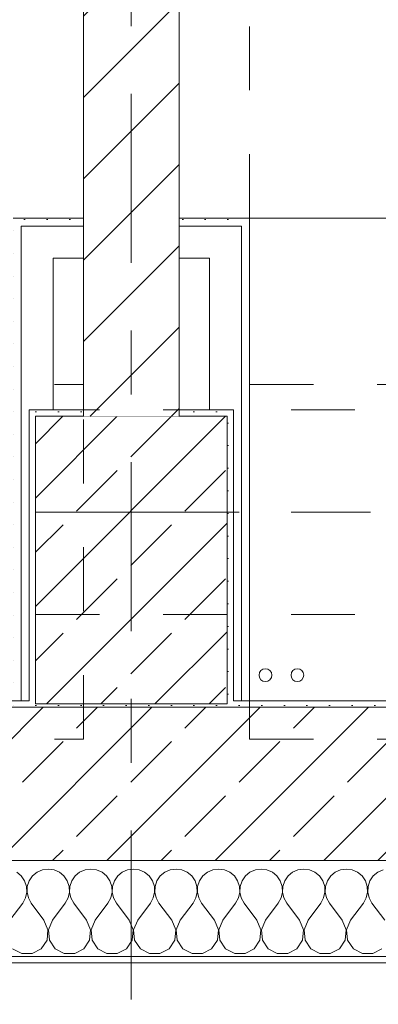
# Model space of a CAD drawing. Header units: metres. Extents: x -3.6 to 90.7, y -11.1 to 18.
# Tile 334 of 656: x 36.355 to 36.917, y -0.22 to 1.321. Entities that reach past the tile are written whole.
import ezdxf

# ---------------------------------------------------------------- set-up
doc = ezdxf.new("R2010")
doc.units = ezdxf.units.M
doc.header["$MEASUREMENT"] = 0
for name, pattern in [('Achse', [0.2, 0.1, -0.05, 0, -0.05]), ('Strichlinie doppelt', [0.546806, 0.264583, -0.105833, 0.070556, -0.105833]), ('Untersicht', [0.1, 0.075, -0.025]), ('Wipeout_Contour', [1, 0, -1])]:
    doc.linetypes.add(name, pattern=pattern)
for name, color, linetype in [('152 - Bemaßung_ Beschriftung.Ausbau', 7, 'Continuous'), ('451 - Universal.Achsen Raster', 7, 'Continuous'), ('603 - Struktur.Bodenplatte_ Decke Roh', 7, 'Continuous'), ('604 - Struktur.Wand Aussen', 7, 'Continuous'), ('605 - Struktur.Wand Innen', 7, 'Continuous'), ('607 - Struktur.Stütze', 7, 'Continuous'), ('608 - Struktur.Träger', 7, 'Continuous'), ('650 - Abdeckung.Fußboden Aufbau', 7, 'Continuous'), ('653 - Abdeckung.TB Verkofferung', 7, 'Continuous'), ('701 - Einrichtung.Möbel', 7, 'Continuous'), ('801 - HKLSE.Heizung_ Klima_ Lüftung', 7, 'Continuous'), ('Neubau_606 - Struktur.Wand Innen Ausbau', 7, 'Continuous'), ('Neubau_653 - Abdeckung.TB Verkofferung', 7, 'Continuous')]:
    doc.layers.add(name, color=color, linetype=linetype)
doc.styles.add('ERSTELLTER_STIL_2', font='txt')
doc.dimstyles.new('ERSTELLTER_STIL__1', dxfattribs={"dimtxt": 0.1, "dimasz": 0.0532, "dimexe": 0.18, "dimexo": 0.0625, "dimgap": 0, "dimtad": 1, "dimzin": 0, "dimdsep": 46, "dimtxsty": 'ERSTELLTER_STIL_2', "dimblk": 'ARROWHEAD_2', "dimblk1": 'ARROWHEAD_2', "dimblk2": 'ARROWHEAD_2', "dimcen": 0.09, "dimse1": 1, "dimse2": 1, "dimclrd": 7, "dimclre": 7, "dimclrt": 7, "dimazin": 0, "dimtfac": 1, "dimtdec": 4, "dimtmove": 0, "dimatfit": 3, "dimfxl": 1, "dimtolj": 1, "dimtzin": 0, "dimarcsym": 0})
doc.dimstyles.new('ERSTELLTER_STIL__2', dxfattribs={"dimtxt": 0.1, "dimasz": 0.0532, "dimexe": 0.18, "dimexo": 0.0625, "dimgap": 0, "dimtad": 1, "dimzin": 0, "dimdsep": 46, "dimtxsty": 'ERSTELLTER_STIL_2', "dimblk": 'ARROWHEAD_2', "dimblk1": 'ARROWHEAD_2', "dimblk2": 'ARROWHEAD_2', "dimcen": 0.09, "dimse1": 1, "dimse2": 1, "dimclrd": 7, "dimclre": 7, "dimclrt": 7, "dimazin": 0, "dimtfac": 1, "dimtdec": 4, "dimtmove": 2, "dimatfit": 3, "dimfxl": 1, "dimtolj": 1, "dimtzin": 0, "dimarcsym": 0})
doc.dimstyles.new('ERSTELLTER_STIL__3', dxfattribs={"dimtxt": 0.1, "dimasz": 0.0532, "dimexe": 0.18, "dimexo": 0.0625, "dimgap": 0, "dimtad": 1, "dimtih": 1, "dimtoh": 1, "dimzin": 0, "dimdsep": 46, "dimtxsty": 'ERSTELLTER_STIL_2', "dimblk": 'ARROWHEAD_2', "dimblk1": 'ARROWHEAD_2', "dimblk2": 'ARROWHEAD_2', "dimcen": 0.09, "dimse1": 1, "dimse2": 1, "dimclrd": 7, "dimclre": 7, "dimclrt": 7, "dimazin": 0, "dimtfac": 1, "dimtdec": 4, "dimtmove": 0, "dimatfit": 3, "dimfxl": 1, "dimtolj": 1, "dimtzin": 0, "dimarcsym": 0})
pattern_1 = [(45, (0, 0), (-0.0848528, 0.0848528), []), (45, (-0.04243, 0.04243), (-0.0848528, 0.0848528), [0.09, -0.03])]
pattern_2 = [(45, (0, 0), (-0.01767767, 0.01767767), [0, -0.025])]

# ---------------------------------------------------------------- blocks, each defined once
blk = doc.blocks.new('*X82')
at = {"layer": '604 - Struktur.Wand Aussen', "color": 7, "linetype": 'Continuous', "lineweight": 5}
for p, q in [((36.3579, -0.0192), (36.3509, -0.0133)), ((36.3825, -0.0133), (36.3754, -0.0192)), ((36.3909, -0.0096), (36.3825, -0.0133)), ((36.4, -0.0083), (36.3909, -0.0096)), ((36.4091, -0.0096), (36.4, -0.0083)), ((36.4175, -0.0133), (36.4091, -0.0096)), ((36.4246, -0.0192), (36.4175, -0.0133)), ((36.4491, -0.0133), (36.4421, -0.0192)), ((36.4576, -0.0096), (36.4491, -0.0133)), ((36.4667, -0.0083), (36.4576, -0.0096)), ((36.4758, -0.0096), (36.4667, -0.0083)), ((36.4842, -0.0133), (36.4758, -0.0096)), ((36.4913, -0.0192), (36.4842, -0.0133)), ((36.5158, -0.0133), (36.5087, -0.0192)), ((36.5242, -0.0096), (36.5158, -0.0133)), ((36.5333, -0.0083), (36.5242, -0.0096)), ((36.5424, -0.0096), (36.5333, -0.0083)), ((36.5509, -0.0133), (36.5424, -0.0096)), ((36.5579, -0.0192), (36.5509, -0.0133)), ((36.5825, -0.0133), (36.5754, -0.0192)), ((36.5909, -0.0096), (36.5825, -0.0133)), ((36.6, -0.0083), (36.5909, -0.0096)), ((36.6091, -0.0096), (36.6, -0.0083)), ((36.6175, -0.0133), (36.6091, -0.0096)), ((36.6246, -0.0192), (36.6175, -0.0133)), ((36.6491, -0.0133), (36.6421, -0.0192)), ((36.6576, -0.0096), (36.6491, -0.0133)), ((36.6667, -0.0083), (36.6576, -0.0096)), ((36.6758, -0.0096), (36.6667, -0.0083)), ((36.6842, -0.0133), (36.6758, -0.0096)), ((36.6913, -0.0192), (36.6842, -0.0133)), ((36.7158, -0.0133), (36.7087, -0.0192)), ((36.7242, -0.0096), (36.7158, -0.0133)), ((36.7333, -0.0083), (36.7242, -0.0096)), ((36.7424, -0.0096), (36.7333, -0.0083)), ((36.7509, -0.0133), (36.7424, -0.0096)), ((36.7579, -0.0192), (36.7509, -0.0133)), ((36.7825, -0.0133), (36.7754, -0.0192)), ((36.7909, -0.0096), (36.7825, -0.0133)), ((36.8, -0.0083), (36.7909, -0.0096)), ((36.8091, -0.0096), (36.8, -0.0083)), ((36.8175, -0.0133), (36.8091, -0.0096)), ((36.8246, -0.0192), (36.8175, -0.0133)), ((36.8491, -0.0133), (36.8421, -0.0192)), ((36.8576, -0.0096), (36.8491, -0.0133)), ((36.8667, -0.0083), (36.8576, -0.0096)), ((36.8758, -0.0096), (36.8667, -0.0083)), ((36.8842, -0.0133), (36.8758, -0.0096)), ((36.8913, -0.0192), (36.8842, -0.0133)), ((36.9158, -0.0133), (36.9087, -0.0192)), ((36.9242, -0.0096), (36.9158, -0.0133)), ((36.3631, -0.0268), (36.3579, -0.0192)), ((36.3661, -0.0355), (36.3631, -0.0268)), ((36.3702, -0.0268), (36.3672, -0.0355)), ((36.3754, -0.0192), (36.3702, -0.0268)), ((36.4298, -0.0268), (36.4246, -0.0192)), ((36.4328, -0.0355), (36.4298, -0.0268)), ((36.4369, -0.0268), (36.4339, -0.0355)), ((36.4421, -0.0192), (36.4369, -0.0268)), ((36.4965, -0.0268), (36.4913, -0.0192)), ((36.4994, -0.0355), (36.4965, -0.0268)), ((36.5035, -0.0268), (36.5006, -0.0355)), ((36.5087, -0.0192), (36.5035, -0.0268)), ((36.5631, -0.0268), (36.5579, -0.0192)), ((36.5661, -0.0355), (36.5631, -0.0268)), ((36.5702, -0.0268), (36.5672, -0.0355)), ((36.5754, -0.0192), (36.5702, -0.0268)), ((36.6298, -0.0268), (36.6246, -0.0192)), ((36.6328, -0.0355), (36.6298, -0.0268)), ((36.6369, -0.0268), (36.6339, -0.0355)), ((36.6421, -0.0192), (36.6369, -0.0268)), ((36.6965, -0.0268), (36.6913, -0.0192)), ((36.6994, -0.0355), (36.6965, -0.0268)), ((36.7035, -0.0268), (36.7006, -0.0355)), ((36.7087, -0.0192), (36.7035, -0.0268)), ((36.7631, -0.0268), (36.7579, -0.0192)), ((36.7661, -0.0355), (36.7631, -0.0268)), ((36.7702, -0.0268), (36.7672, -0.0355)), ((36.7754, -0.0192), (36.7702, -0.0268)), ((36.8298, -0.0268), (36.8246, -0.0192)), ((36.8328, -0.0355), (36.8298, -0.0268)), ((36.8369, -0.0268), (36.8339, -0.0355)), ((36.8421, -0.0192), (36.8369, -0.0268)), ((36.8965, -0.0268), (36.8913, -0.0192)), ((36.8994, -0.0355), (36.8965, -0.0268)), ((36.9035, -0.0268), (36.9006, -0.0355)), ((36.9087, -0.0192), (36.9035, -0.0268)), ((36.3645, -0.0536), (36.3665, -0.0447)), ((36.3665, -0.0447), (36.3661, -0.0355)), ((36.3672, -0.0355), (36.3668, -0.0447)), ((36.3668, -0.0447), (36.3689, -0.0536)), ((36.4311, -0.0536), (36.4332, -0.0447)), ((36.4332, -0.0447), (36.4328, -0.0355)), ((36.4339, -0.0355), (36.4335, -0.0447)), ((36.4335, -0.0447), (36.4355, -0.0536)), ((36.4978, -0.0536), (36.4999, -0.0447)), ((36.4999, -0.0447), (36.4994, -0.0355)), ((36.5006, -0.0355), (36.5001, -0.0447)), ((36.5001, -0.0447), (36.5022, -0.0536)), ((36.5645, -0.0536), (36.5665, -0.0447)), ((36.5665, -0.0447), (36.5661, -0.0355)), ((36.5672, -0.0355), (36.5668, -0.0447)), ((36.5668, -0.0447), (36.5689, -0.0536)), ((36.6311, -0.0536), (36.6332, -0.0447)), ((36.6332, -0.0447), (36.6328, -0.0355)), ((36.6339, -0.0355), (36.6335, -0.0447)), ((36.6335, -0.0447), (36.6355, -0.0536)), ((36.6978, -0.0536), (36.6999, -0.0447)), ((36.6999, -0.0447), (36.6994, -0.0355)), ((36.7006, -0.0355), (36.7001, -0.0447)), ((36.7001, -0.0447), (36.7022, -0.0536)), ((36.7645, -0.0536), (36.7665, -0.0447)), ((36.7665, -0.0447), (36.7661, -0.0355)), ((36.7672, -0.0355), (36.7668, -0.0447)), ((36.7668, -0.0447), (36.7689, -0.0536)), ((36.8311, -0.0536), (36.8332, -0.0447)), ((36.8332, -0.0447), (36.8328, -0.0355)), ((36.8339, -0.0355), (36.8335, -0.0447)), ((36.8335, -0.0447), (36.8355, -0.0536)), ((36.8978, -0.0536), (36.8999, -0.0447)), ((36.8999, -0.0447), (36.8994, -0.0355)), ((36.9006, -0.0355), (36.9001, -0.0447)), ((36.9001, -0.0447), (36.9022, -0.0536)), ((36.36, -0.0617), (36.3645, -0.0536)), ((36.3689, -0.0536), (36.3733, -0.0617)), ((36.4267, -0.0617), (36.4311, -0.0536)), ((36.4355, -0.0536), (36.44, -0.0617)), ((36.4933, -0.0617), (36.4978, -0.0536)), ((36.5022, -0.0536), (36.5067, -0.0617)), ((36.56, -0.0617), (36.5645, -0.0536)), ((36.5689, -0.0536), (36.5733, -0.0617)), ((36.6267, -0.0617), (36.6311, -0.0536)), ((36.6355, -0.0536), (36.64, -0.0617)), ((36.6933, -0.0617), (36.6978, -0.0536)), ((36.7022, -0.0536), (36.7067, -0.0617)), ((36.76, -0.0617), (36.7645, -0.0536)), ((36.7689, -0.0536), (36.7733, -0.0617)), ((36.8267, -0.0617), (36.8311, -0.0536)), ((36.8355, -0.0536), (36.84, -0.0617)), ((36.8933, -0.0617), (36.8978, -0.0536)), ((36.9022, -0.0536), (36.9067, -0.0617)), ((36.34, -0.0883), (36.36, -0.0617)), ((36.3933, -0.0883), (36.3733, -0.0617)), ((36.4067, -0.0883), (36.4267, -0.0617)), ((36.46, -0.0883), (36.44, -0.0617)), ((36.4733, -0.0883), (36.4933, -0.0617)), ((36.5267, -0.0883), (36.5067, -0.0617)), ((36.54, -0.0883), (36.56, -0.0617)), ((36.5933, -0.0883), (36.5733, -0.0617)), ((36.6067, -0.0883), (36.6267, -0.0617)), ((36.66, -0.0883), (36.64, -0.0617)), ((36.6733, -0.0883), (36.6933, -0.0617)), ((36.7267, -0.0883), (36.7067, -0.0617)), ((36.74, -0.0883), (36.76, -0.0617)), ((36.7933, -0.0883), (36.7733, -0.0617)), ((36.8067, -0.0883), (36.8267, -0.0617)), ((36.86, -0.0883), (36.84, -0.0617)), ((36.8733, -0.0883), (36.8933, -0.0617)), ((36.9267, -0.0883), (36.9067, -0.0617)), ((36.3996, -0.1033), (36.3933, -0.0883)), ((36.4067, -0.0883), (36.4004, -0.1033)), ((36.4663, -0.1033), (36.46, -0.0883)), ((36.4733, -0.0883), (36.467, -0.1033)), ((36.533, -0.1033), (36.5267, -0.0883)), ((36.54, -0.0883), (36.5337, -0.1033)), ((36.5996, -0.1033), (36.5933, -0.0883)), ((36.6067, -0.0883), (36.6004, -0.1033)), ((36.6663, -0.1033), (36.66, -0.0883)), ((36.6733, -0.0883), (36.667, -0.1033)), ((36.733, -0.1033), (36.7267, -0.0883)), ((36.74, -0.0883), (36.7337, -0.1033)), ((36.7996, -0.1033), (36.7933, -0.0883)), ((36.8067, -0.0883), (36.8004, -0.1033)), ((36.8663, -0.1033), (36.86, -0.0883)), ((36.8733, -0.0883), (36.867, -0.1033)), ((36.3981, -0.1195), (36.3996, -0.1033)), ((36.4004, -0.1033), (36.4019, -0.1195)), ((36.4648, -0.1195), (36.4663, -0.1033)), ((36.467, -0.1033), (36.4686, -0.1195)), ((36.5314, -0.1195), (36.533, -0.1033)), ((36.5337, -0.1033), (36.5352, -0.1195)), ((36.5981, -0.1195), (36.5996, -0.1033)), ((36.6004, -0.1033), (36.6019, -0.1195)), ((36.6648, -0.1195), (36.6663, -0.1033)), ((36.667, -0.1033), (36.6686, -0.1195)), ((36.7314, -0.1195), (36.733, -0.1033)), ((36.7337, -0.1033), (36.7352, -0.1195)), ((36.7981, -0.1195), (36.7996, -0.1033)), ((36.8004, -0.1033), (36.8019, -0.1195)), ((36.8648, -0.1195), (36.8663, -0.1033)), ((36.867, -0.1033), (36.8686, -0.1195)), ((36.3891, -0.133), (36.3981, -0.1195)), ((36.4019, -0.1195), (36.4109, -0.133)), ((36.4558, -0.133), (36.4648, -0.1195)), ((36.4686, -0.1195), (36.4776, -0.133)), ((36.5224, -0.133), (36.5314, -0.1195)), ((36.5352, -0.1195), (36.5442, -0.133)), ((36.5891, -0.133), (36.5981, -0.1195)), ((36.6019, -0.1195), (36.6109, -0.133)), ((36.6558, -0.133), (36.6648, -0.1195)), ((36.6686, -0.1195), (36.6776, -0.133)), ((36.7224, -0.133), (36.7314, -0.1195)), ((36.7352, -0.1195), (36.7442, -0.133)), ((36.7891, -0.133), (36.7981, -0.1195)), ((36.8019, -0.1195), (36.8109, -0.133)), ((36.8558, -0.133), (36.8648, -0.1195)), ((36.8686, -0.1195), (36.8776, -0.133)), ((36.3442, -0.133), (36.3585, -0.1407)), ((36.3748, -0.1407), (36.3891, -0.133)), ((36.4109, -0.133), (36.4252, -0.1407)), ((36.4415, -0.1407), (36.4558, -0.133)), ((36.4776, -0.133), (36.4919, -0.1407)), ((36.5081, -0.1407), (36.5224, -0.133)), ((36.5442, -0.133), (36.5585, -0.1407)), ((36.5748, -0.1407), (36.5891, -0.133)), ((36.6109, -0.133), (36.6252, -0.1407)), ((36.6415, -0.1407), (36.6558, -0.133)), ((36.6776, -0.133), (36.6919, -0.1407)), ((36.7081, -0.1407), (36.7224, -0.133)), ((36.7442, -0.133), (36.7585, -0.1407)), ((36.7748, -0.1407), (36.7891, -0.133)), ((36.8109, -0.133), (36.8252, -0.1407)), ((36.8415, -0.1407), (36.8558, -0.133)), ((36.8776, -0.133), (36.8919, -0.1407)), ((36.9081, -0.1407), (36.9224, -0.133)), ((36.3585, -0.1407), (36.3748, -0.1407)), ((36.4252, -0.1407), (36.4415, -0.1407)), ((36.4919, -0.1407), (36.5081, -0.1407)), ((36.5585, -0.1407), (36.5748, -0.1407)), ((36.6252, -0.1407), (36.6415, -0.1407)), ((36.6919, -0.1407), (36.7081, -0.1407)), ((36.7585, -0.1407), (36.7748, -0.1407)), ((36.8252, -0.1407), (36.8415, -0.1407)), ((36.8919, -0.1407), (36.9081, -0.1407))]:
    blk.add_line(p, q, dxfattribs=at)
blk = doc.blocks.new('*D352')
at = {"layer": '152 - Bemaßung_ Beschriftung.Ausbau', "color": 7, "linetype": 'Continuous', "lineweight": 5}
for p, q in [((-1.71, 0.0252), (-1.64, -0.0152)), ((-1.675, -0.145), (-1.675, 0.005)), ((-1.71, -0.1248), (-1.64, -0.1652)), ((-1.6225, -0.145), (-1.7275, -0.145)), ((-1.675, -0.1792), (-1.675, -0.145))]:
    blk.add_line(p, q, dxfattribs=at)
at = {"layer": '152 - Bemaßung_ Beschriftung.Ausbau', "color": 7, "lineweight": 5, "insert": (-1.6866, -0.1459), "char_height": 0.1, "attachment_point": 7, "rotation": 90, "style": 'ERSTELLTER_STIL_2'}
blk.add_mtext('\\A1;{\\pql;\\fArial|b0|i0|c0|p38;15}', dxfattribs=at)
blk = doc.blocks.new('ARROWHEAD_2')
at = {"color": 0, "linetype": 'Continuous', "lineweight": 0}
for p, q in [((-0.378, -0.655), (0.378, 0.655)), ((0, 0), (-1, 0))]:
    blk.add_line(p, q, dxfattribs=at)
blk = doc.blocks.new('*D353')
at = {"layer": '152 - Bemaßung_ Beschriftung.Ausbau', "color": 7, "linetype": 'Continuous', "lineweight": 5}
for p, q in [((-1.71, 0.0252), (-1.64, -0.0152)), ((-1.675, -0.145), (-1.675, 0.005))]:
    blk.add_line(p, q, dxfattribs=at)
blk = doc.blocks.new('*D362')
at = {"layer": '152 - Bemaßung_ Beschriftung.Ausbau', "color": 7, "linetype": 'Continuous', "lineweight": 5}
for p, q in [((-2.21, 0.0252), (-2.14, -0.0152)), ((-2.175, -0.145), (-2.175, 0.005)), ((-2.21, -0.1248), (-2.14, -0.1652)), ((-2.1225, -0.145), (-2.2275, -0.145)), ((-2.175, -0.1792), (-2.175, -0.145))]:
    blk.add_line(p, q, dxfattribs=at)
at = {"layer": '152 - Bemaßung_ Beschriftung.Ausbau', "color": 7, "lineweight": 5, "insert": (-2.1845, -0.1451), "char_height": 0.1, "attachment_point": 7, "rotation": 90, "style": 'ERSTELLTER_STIL_2'}
blk.add_mtext('\\A1;{\\pql;\\fArial|b0|i0|c0|p38;15}', dxfattribs=at)
blk = doc.blocks.new('*D363')
at = {"layer": '152 - Bemaßung_ Beschriftung.Ausbau', "color": 7, "linetype": 'Continuous', "lineweight": 5}
for p, q in [((-2.21, 0.2702), (-2.14, 0.2298)), ((-2.14, 0.2248), (-2.21, 0.2652)), ((-2.1225, 0.245), (-2.2275, 0.245)), ((-2.175, 0.005), (-2.175, 0.245)), ((-2.21, 0.0252), (-2.14, -0.0152)), ((-2.1225, 0.005), (-2.2275, 0.005)), ((-2.175, -0.145), (-2.175, 0.005))]:
    blk.add_line(p, q, dxfattribs=at)
at = {"layer": '152 - Bemaßung_ Beschriftung.Ausbau', "color": 7, "lineweight": 5, "insert": (-2.195, 0.0491), "char_height": 0.1, "attachment_point": 7, "rotation": 90, "style": 'ERSTELLTER_STIL_2'}
blk.add_mtext('\\A1;{\\pql;\\fArial|b0|i0|c0|p38;24}', dxfattribs=at)
blk = doc.blocks.new('*D397')
at = {"layer": '152 - Bemaßung_ Beschriftung.Ausbau', "color": 7, "linetype": 'Continuous', "lineweight": 5}
for p, q in [((35.94, -4.1125), (35.94, -4.0075)), ((37.14, -4.1125), (37.14, -4.0075)), ((35.9602, -4.025), (35.9198, -4.095)), ((37.1602, -4.025), (37.1198, -4.095)), ((35.94, -4.06), (37.14, -4.06))]:
    blk.add_line(p, q, dxfattribs=at)
at = {"layer": '152 - Bemaßung_ Beschriftung.Ausbau', "color": 7, "lineweight": 5, "insert": (36.407, -4.04), "char_height": 0.1, "attachment_point": 7, "style": 'ERSTELLTER_STIL_2'}
blk.add_mtext('\\A1;{\\pql;\\fArial|b0|i0|c0|p38;1,20}', dxfattribs=at)
blk = doc.blocks.new('*D434')
at = {"layer": '152 - Bemaßung_ Beschriftung.Ausbau', "color": 7, "linetype": 'Continuous', "lineweight": 5}
for p, q in [((29.41, -4.6125), (29.41, -4.5075)), ((36.455, -4.6125), (36.455, -4.5075)), ((29.4302, -4.525), (29.3898, -4.595)), ((36.4752, -4.525), (36.4348, -4.595)), ((29.41, -4.56), (36.455, -4.56))]:
    blk.add_line(p, q, dxfattribs=at)
at = {"layer": '152 - Bemaßung_ Beschriftung.Ausbau', "color": 7, "lineweight": 5, "char_height": 0.1, "attachment_point": 7, "style": 'ERSTELLTER_STIL_2'}
for s, insert in [('\\A1;{\\pql;\\fArial|b0|i0|c0|p38;7,04\\fArial|b0|i0|c0|p38;\\A1{\\H.66x;\\S5^  ;}}', (32.6985, -4.5594)), ('\\A1;{\\pql;\\fArial|b0|i0|c0|p38;15}', (36.283, -4.54))]:
    blk.add_mtext(s, dxfattribs=dict(at, insert=insert))
blk = doc.blocks.new('*D435')
at = {"layer": '152 - Bemaßung_ Beschriftung.Ausbau', "color": 7, "linetype": 'Continuous', "lineweight": 5}
for p, q in [((36.455, -4.6125), (36.455, -4.5075)), ((36.605, -4.6125), (36.605, -4.5075)), ((36.4752, -4.525), (36.4348, -4.595)), ((36.6252, -4.525), (36.5848, -4.595)), ((36.455, -4.56), (36.605, -4.56))]:
    blk.add_line(p, q, dxfattribs=at)
blk = doc.blocks.new('*D436')
at = {"layer": '152 - Bemaßung_ Beschriftung.Ausbau', "color": 7, "linetype": 'Continuous', "lineweight": 5}
for p, q in [((36.605, -4.6125), (36.605, -4.5075)), ((40.015, -4.6125), (40.015, -4.5075)), ((36.6252, -4.525), (36.5848, -4.595)), ((40.0352, -4.525), (39.9948, -4.595)), ((36.605, -4.56), (40.015, -4.56))]:
    blk.add_line(p, q, dxfattribs=at)
at = {"layer": '152 - Bemaßung_ Beschriftung.Ausbau', "color": 7, "lineweight": 5, "char_height": 0.1, "attachment_point": 7, "style": 'ERSTELLTER_STIL_2'}
for s, insert in [('\\A1;{\\pql;\\fArial|b0|i0|c0|p38;11\\fArial|b0|i0|c0|p38;\\A1{\\H.66x;\\S5^  ;}}', (39.8029, -4.5411)), ('\\A1;{\\pql;\\fArial|b0|i0|c0|p38;3,41}', (38.081, -4.54))]:
    blk.add_mtext(s, dxfattribs=dict(at, insert=insert))
blk = doc.blocks.new('*D475')
at = {"layer": '152 - Bemaßung_ Beschriftung.Ausbau', "color": 7, "linetype": 'Continuous', "lineweight": 5}
for p, q in [((33.08, -5.1125), (33.08, -5.0075)), ((36.38, -5.1125), (36.38, -5.0075)), ((33.1002, -5.025), (33.0598, -5.095)), ((36.4002, -5.025), (36.3598, -5.095)), ((33.08, -5.06), (36.38, -5.06))]:
    blk.add_line(p, q, dxfattribs=at)
at = {"layer": '152 - Bemaßung_ Beschriftung.Ausbau', "color": 7, "lineweight": 5, "insert": (34.597, -5.04), "char_height": 0.1, "attachment_point": 7, "style": 'ERSTELLTER_STIL_2'}
blk.add_mtext('\\A1;{\\pql;\\fArial|b0|i0|c0|p38;3,30}', dxfattribs=at)
blk = doc.blocks.new('*D476')
at = {"layer": '152 - Bemaßung_ Beschriftung.Ausbau', "color": 7, "linetype": 'Continuous', "lineweight": 5}
for p, q in [((36.38, -5.1125), (36.38, -5.0075)), ((36.68, -5.1125), (36.68, -5.0075)), ((36.4002, -5.025), (36.3598, -5.095)), ((36.7002, -5.025), (36.6598, -5.095)), ((36.38, -5.06), (36.68, -5.06))]:
    blk.add_line(p, q, dxfattribs=at)
at = {"layer": '152 - Bemaßung_ Beschriftung.Ausbau', "color": 7, "lineweight": 5, "insert": (36.4541, -5.04), "char_height": 0.1, "attachment_point": 7, "style": 'ERSTELLTER_STIL_2'}
blk.add_mtext('\\A1;{\\pql;\\fArial|b0|i0|c0|p38;30}', dxfattribs=at)
blk = doc.blocks.new('*D477')
at = {"layer": '152 - Bemaßung_ Beschriftung.Ausbau', "color": 7, "linetype": 'Continuous', "lineweight": 5}
for p, q in [((36.68, -5.1125), (36.68, -5.0075)), ((39.98, -5.1125), (39.98, -5.0075)), ((36.7002, -5.025), (36.6598, -5.095)), ((40.0002, -5.025), (39.9598, -5.095)), ((36.68, -5.06), (39.98, -5.06))]:
    blk.add_line(p, q, dxfattribs=at)
at = {"layer": '152 - Bemaßung_ Beschriftung.Ausbau', "color": 7, "lineweight": 5, "insert": (38.197, -5.04), "char_height": 0.1, "attachment_point": 7, "style": 'ERSTELLTER_STIL_2'}
blk.add_mtext('\\A1;{\\pql;\\fArial|b0|i0|c0|p38;3,30}', dxfattribs=at)
blk = doc.blocks.new('*D494')
at = {"layer": '152 - Bemaßung_ Beschriftung.Ausbau', "color": 7, "linetype": 'Continuous', "lineweight": 5}
for p, q in [((-0.165, -5.6125), (-0.165, -5.5075)), ((62.425, -5.6125), (62.425, -5.5075)), ((-0.1448, -5.525), (-0.1852, -5.595)), ((62.4048, -5.595), (62.4452, -5.525)), ((-0.1992, -5.56), (-0.165, -5.56)), ((-0.165, -5.56), (62.425, -5.56)), ((62.425, -5.56), (62.4593, -5.56))]:
    blk.add_line(p, q, dxfattribs=at)
at = {"layer": '152 - Bemaßung_ Beschriftung.Ausbau', "color": 7, "lineweight": 5, "insert": (30.959, -5.54), "char_height": 0.1, "attachment_point": 7, "style": 'ERSTELLTER_STIL_2'}
blk.add_mtext('\\A1;{\\pql;\\fArial|b0|i0|c0|p38;62,59}', dxfattribs=at)
blk = doc.blocks.new('*D611')
at = {"layer": '152 - Bemaßung_ Beschriftung.Ausbau', "color": 7, "linetype": 'Continuous', "lineweight": 5}
for p, q in [((45.7803, 0.245), (45.7803, 3.72)), ((45.7453, 0.2652), (45.8153, 0.2248)), ((45.8328, 0.245), (45.7278, 0.245)), ((45.7803, 0.005), (45.7803, 0.245)), ((45.7453, 0.0252), (45.8153, -0.0152)), ((45.8328, 0.005), (45.7278, 0.005)), ((45.7803, -0.0292), (45.7803, 0.005))]:
    blk.add_line(p, q, dxfattribs=at)
at = {"color": 254, "linetype": 'Wipeout_Contour', "lineweight": 0, "ltscale": 182.85335}
blk.add_wipeout([(45.7818, 0.0277), (45.7818, 0.2223), (45.6389, 0.2223), (45.6389, 0.0277)], dxfattribs=at).dxf.layer = '152 - Bemaßung_ Beschriftung.Ausbau'
at = {"layer": '152 - Bemaßung_ Beschriftung.Ausbau', "color": 7, "lineweight": 5, "insert": (45.7603, 0.0491), "char_height": 0.1, "attachment_point": 7, "rotation": 90, "style": 'ERSTELLTER_STIL_2'}
blk.add_mtext('\\A1;{\\pql;\\fArial|b0|i0|c0|p38;24}', dxfattribs=at)
blk = doc.blocks.new('*D612')
at = {"layer": '152 - Bemaßung_ Beschriftung.Ausbau', "color": 7, "linetype": 'Continuous', "lineweight": 5}
for p, q in [((45.7453, 3.7402), (45.8153, 3.6998)), ((45.8328, 3.72), (45.7278, 3.72)), ((45.7803, 0.245), (45.7803, 3.72)), ((45.7453, 0.2652), (45.8153, 0.2248))]:
    blk.add_line(p, q, dxfattribs=at)
at = {"layer": '152 - Bemaßung_ Beschriftung.Ausbau', "color": 7, "lineweight": 5, "char_height": 0.1, "attachment_point": 7, "rotation": 90, "style": 'ERSTELLTER_STIL_2'}
for s, insert in [('\\A1;{\\pql;\\fArial|b0|i0|c0|p38;17\\fArial|b0|i0|c0|p38;\\A1{\\H.66x;\\S5^  ;}}', (45.7614, 3.4979)), ('\\A1;{\\pql;\\fArial|b0|i0|c0|p38;3,47\\fArial|b0|i0|c0|p38;\\A1{\\H.66x;\\S5^  ;}}', (45.7797, 1.7235))]:
    blk.add_mtext(s, dxfattribs=dict(at, insert=insert))
blk = doc.blocks.new('*D616')
at = {"layer": '152 - Bemaßung_ Beschriftung.Ausbau', "color": 7, "linetype": 'Continuous', "lineweight": 5}
for p, q in [((44.3062, 0.7302), (44.3762, 0.6898)), ((44.3412, 0.245), (44.3412, 0.71)), ((44.3062, 0.2652), (44.3762, 0.2248)), ((44.3937, 0.245), (44.2887, 0.245)), ((44.3412, 0.2108), (44.3412, 0.245))]:
    blk.add_line(p, q, dxfattribs=at)
at = {"layer": '152 - Bemaßung_ Beschriftung.Ausbau', "color": 7, "lineweight": 5, "char_height": 0.1, "attachment_point": 7, "rotation": 90, "style": 'ERSTELLTER_STIL_2'}
for s, insert in [('\\A1;{\\pql;\\fArial|b0|i0|c0|p38;13}', (44.3212, 0.538)), ('\\A1;{\\pql;\\fArial|b0|i0|c0|p38;46\\fArial|b0|i0|c0|p38;\\A1{\\H.66x;\\S5^  ;}}', (44.3229, 0.0229))]:
    blk.add_mtext(s, dxfattribs=dict(at, insert=insert))

msp = doc.modelspace()

# ---------------------------------------------------------------- hatches: boundary and pattern name
at = {"layer": '604 - Struktur.Wand Aussen', "linetype": 'Continuous', "lineweight": 0, "true_color": 0x000000}
h = msp.add_hatch(dxfattribs=at)
h.set_pattern_fill('Gips_0001', color=18, style=0, pattern_type=2)
h.set_pattern_definition(pattern_2)
h.paths.add_polyline_path([(36.37, 0.255), (35.94, 0.255), (35.94, 0.245), (36.37, 0.245)])
h = msp.add_hatch(dxfattribs=at)
h.set_pattern_fill('Gips_0001', color=18, style=0, pattern_type=2)
h.set_pattern_definition(pattern_2)
h.paths.add_polyline_path([(36.69, 0.245), (37.14, 0.245), (37.14, 0.255), (36.69, 0.255)])
h = msp.add_hatch(dxfattribs=at)
h.set_pattern_fill('Beton__Stahlbeton_0001', color=18, style=0, pattern_type=2)
h.set_pattern_definition(pattern_1)
h.paths.add_polyline_path([(35.94, 0.125), (35.88, 0.125), (35.88, 0.005), (37.2, 0.005), (37.2, 0.125), (37.14, 0.125), (37.14, 0.195), (37.14, 0.245), (35.94, 0.245), (35.94, 0.195)])
h = msp.add_hatch(dxfattribs=at)
h.set_pattern_fill('Verputz_0001', color=18, style=0, pattern_type=2)
h.set_pattern_definition([(0, (0, 0), (0, 0.08660254), [0, -0.05]), (0, (0.025, 0.0433), (0, 0.08660254), [0, -0.05])])
h.paths.add_polyline_path([(35.85, -0.155), (37.23, -0.155), (37.23, -0.145), (35.85, -0.145)])
at = {"layer": '607 - Struktur.Stütze', "linetype": 'Continuous', "lineweight": 0, "true_color": 0x000000}
h = msp.add_hatch(dxfattribs=at)
h.set_pattern_fill('Gips_0001', color=18, style=0, pattern_type=2)
h.set_pattern_definition(pattern_2)
h.paths.add_polyline_path([(36.37, 0.71), (36.37, 0.255), (36.38, 0.255), (36.38, 0.7), (36.455, 0.7), (36.455, 0.71)])
h = msp.add_hatch(dxfattribs=at)
h.set_pattern_fill('Gips_0001', color=18, style=0, pattern_type=2)
h.set_pattern_definition(pattern_2)
h.paths.add_polyline_path([(36.69, 0.71), (36.605, 0.71), (36.605, 0.7), (36.68, 0.7), (36.68, 0.255), (36.69, 0.255)])
h = msp.add_hatch(dxfattribs=at)
h.set_pattern_fill('Beton__Stahlbeton_0001', color=18, style=0, pattern_type=2)
h.set_pattern_definition(pattern_1)
h.paths.add_polyline_path([(36.38, 0.25), (36.68, 0.25), (36.68, 0.7), (36.38, 0.7)])
h = msp.add_hatch(dxfattribs=at)
h.set_pattern_fill('Gips_0001', color=18, style=0, pattern_type=2)
h.set_pattern_definition(pattern_2)
h.paths.add_polyline_path([(36.37, 0.255), (36.37, 0.245), (36.69, 0.245), (36.69, 0.255), (36.68, 0.255), (36.68, 0.25), (36.38, 0.25), (36.38, 0.255)])
at = {"layer": 'Neubau_606 - Struktur.Wand Innen Ausbau', "linetype": 'Continuous', "lineweight": 0, "true_color": 0x000000}
h = msp.add_hatch(dxfattribs=at)
h.set_pattern_fill('Gips_0001', color=18, style=0, pattern_type=2)
h.set_pattern_definition(pattern_2)
h.paths.add_polyline_path([(36.3575, 1.01), (36.345, 1.01), (36.3575, 0.9975)])
h = msp.add_hatch(dxfattribs=at)
h.set_pattern_fill('Gips_0001', color=18, style=0, pattern_type=2)
h.set_pattern_definition(pattern_2)
h.paths.add_polyline_path([(36.3575, 0.9975), (36.345, 1.01), (36.345, 0.9975)])
h = msp.add_hatch(dxfattribs=at)
h.set_pattern_fill('Gips_0001', color=18, style=0, pattern_type=2)
h.set_pattern_definition(pattern_2)
h.paths.add_polyline_path([(36.345, 0.9975), (36.345, 0.255), (36.3575, 0.255), (36.3575, 0.9975)])
h = msp.add_hatch(dxfattribs=at)
h.set_pattern_fill('Gips_0001', color=18, style=0, pattern_type=2)
h.set_pattern_definition(pattern_2)
h.paths.add_polyline_path([(36.7025, 0.9975), (36.7025, 0.255), (36.715, 0.255), (36.715, 0.9975)])

# ---------------------------------------------------------------- linework, layer by layer
at = {"layer": '451 - Universal.Achsen Raster', "color": 160, "linetype": 'Strichlinie doppelt', "lineweight": 9, "true_color": 0x3232ff}
msp.add_line((64.935, 0.55), (-3.175, 0.55), dxfattribs=at)
at = {"layer": '604 - Struktur.Wand Aussen', "color": 7, "linetype": 'Continuous', "lineweight": 13}
for p, q in [((37.14, 0.245), (35.94, 0.245)), ((35.88, 0.005), (37.2, 0.005))]:
    msp.add_line(p, q, dxfattribs=at)
at = {"layer": '604 - Struktur.Wand Aussen', "color": 7, "linetype": 'Continuous', "lineweight": 5}
msp.add_line((35.88, -0.145), (37.2, -0.145), dxfattribs=at)
at = {"layer": '604 - Struktur.Wand Aussen', "color": 7, "linetype": 'Continuous', "lineweight": 5, "flags": 128}
for points in [[(36.37, 0.255), (35.94, 0.255)], [(37.14, 0.255), (36.69, 0.255)], [(35.85, -0.155), (37.23, -0.155)]]:
    msp.add_lwpolyline(points, dxfattribs=at)
at = {"layer": '607 - Struktur.Stütze', "color": 7, "linetype": 'Continuous', "lineweight": 5, "flags": 128}
for points in [[(36.455, 0.71), (36.37, 0.71), (36.37, 0.255)], [(36.69, 0.255), (36.69, 0.71), (36.605, 0.71)]]:
    msp.add_lwpolyline(points, dxfattribs=at)
at = {"layer": '607 - Struktur.Stütze', "color": 7, "linetype": 'Continuous', "lineweight": 13, "flags": 128}
msp.add_lwpolyline([(36.38, 0.25), (36.68, 0.25), (36.68, 0.7), (36.38, 0.7)], close=True, dxfattribs=at)
at = {"layer": '608 - Struktur.Träger', "color": 7, "linetype": 'Achse', "lineweight": 9}
msp.add_line((0.38, 0.55), (61.88, 0.55), dxfattribs=at)
at = {"layer": '608 - Struktur.Träger', "color": 7, "linetype": 'Untersicht', "lineweight": 13}
msp.add_line((0.38, 0.39), (61.88, 0.39), dxfattribs=at)
at = {"layer": '650 - Abdeckung.Fußboden Aufbau', "color": 7, "linetype": 'Continuous', "lineweight": 13, "flags": 128}
msp.add_lwpolyline([(29.41, 5.5395), (29.41, 0.71), (29.49, 0.71), (29.49, 0.255), (32.77, 0.255), (32.77, 0.71), (33.09, 0.71), (33.09, 0.255), (36.37, 0.255), (36.37, 0.71), (36.455, 0.71), (36.455, 5.8095), (35.22, 5.8095)], dxfattribs=at)
at = {"layer": '653 - Abdeckung.TB Verkofferung', "color": 7, "linetype": 'Untersicht', "lineweight": 9}
for p, q in [((29.41, 0.7495), (36.455, 0.7495)), ((36.455, 0.195), (36.455, 0.7495)), ((29.41, 0.195), (36.455, 0.195))]:
    msp.add_line(p, q, dxfattribs=at)
at = {"layer": '801 - HKLSE.Heizung_ Klima_ Lüftung', "color": 7, "linetype": 'Continuous', "lineweight": 5}
for centre in [(36.74, 0.295), (36.79, 0.295)]:
    msp.add_circle(centre, 0.01, dxfattribs=at)
at = {"layer": 'Neubau_606 - Struktur.Wand Innen Ausbau', "color": 1, "linetype": 'Continuous', "lineweight": 5}
for p, q in [((36.4075, 0.9975), (36.3575, 0.9975)), ((36.3575, 0.9975), (36.3575, 0.9475)), ((36.4075, 0.9975), (36.3575, 0.9975)), ((36.7025, 0.9975), (36.6525, 0.9975)), ((36.7025, 0.9975), (36.6525, 0.9975)), ((36.7025, 0.9475), (36.7025, 0.9975)), ((36.3575, 0.9475), (36.3575, 0.255)), ((36.7025, 0.255), (36.7025, 0.9475))]:
    msp.add_line(p, q, dxfattribs=at)
at = {"layer": 'Neubau_606 - Struktur.Wand Innen Ausbau', "color": 1, "linetype": 'Continuous', "lineweight": 5, "flags": 128}
for points in [[(36.345, 1.01), (36.3575, 1.01)], [(36.4075, 0.71), (36.4075, 0.9475)], [(36.6525, 0.9475), (36.6525, 0.71)]]:
    msp.add_lwpolyline(points, dxfattribs=at)
at = {"layer": 'Neubau_653 - Abdeckung.TB Verkofferung', "color": 1, "linetype": 'Untersicht', "lineweight": 9}
for p, q in [((36.715, 0.7495), (40.015, 0.7495)), ((36.715, 0.195), (36.715, 0.7495)), ((36.715, 0.195), (40.015, 0.195))]:
    msp.add_line(p, q, dxfattribs=at)

# ---------------------------------------------------------------- block references
at = {"layer": '604 - Struktur.Wand Aussen', "color": 7, "lineweight": 18}
msp.add_blockref('*X82', (0, 0), dxfattribs=at)

# ---------------------------------------------------------------- dimensions: what is measured, and where the dimension line sits
at = {"layer": '152 - Bemaßung_ Beschriftung.Ausbau', "color": 7, "linetype": 'Continuous', "lineweight": 5}
for base, p1, p2, picture, middle in [((36.38, -5.06), (33.08, 0.7), (36.38, 0.7), '*D475', (34.7268, -4.99)), ((39.98, -5.06), (36.68, 0.7), (39.98, 0.7), '*D477', (38.3268, -4.99)), ((37.14, -4.06), (35.94, 0.125), (37.14, 0.125), '*D397', (36.5369, -3.99)), ((62.425, -5.56), (-0.165, -0.145), (62.425, -0.145), '*D494', (31.127, -5.49))]:
    dim = msp.add_linear_dim(base=base, p1=p1, p2=p2, dimstyle='ERSTELLTER_STIL__3', dxfattribs=at)
    dim.commit()
    dim.dimension.update_dxf_attribs({"geometry": picture, "text_midpoint": middle, "dimtype": 160})
for base, p1, p2, dimstyle, picture, middle in [((-2.175, 0.245), (62.275, 0.005), (0.69, 0.245), 'ERSTELLTER_STIL__1', '*D363', (-2.245, 0.1253)), ((-2.175, 0.005), (-0.165, -0.145), (62.275, 0.005), 'ERSTELLTER_STIL__2', '*D362', (-2.2345, -0.0689)), ((-1.675, 0.005), (-0.165, -0.145), (62.275, 0.005), 'ERSTELLTER_STIL__2', '*D352', (-1.7366, -0.0697)), ((-1.675, 0.005), (62.275025, 0.005), (-0.015, 0.005), 'ERSTELLTER_STIL__1', '*D353', (-1.7450000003, 0.001853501))]:
    dim = msp.add_linear_dim(base=base, p1=p1, p2=p2, angle=90, dimstyle=dimstyle, dxfattribs=at)
    dim.commit()
    dim.dimension.update_dxf_attribs({"geometry": picture, "text_midpoint": middle, "dimtype": 160, "text_rotation": 90})

# ---------------------------------------------------------------- wipeouts: each hides what was drawn before it
at = {"color": 254, "linetype": 'Wipeout_Contour', "lineweight": 0, "ltscale": 226.331697}
msp.add_wipeout([(36.605, 3.01), (36.605, 1.01), (37.405, 1.01), (37.405, 2.21), (38.805, 2.21), (38.805, 3.01)], dxfattribs=at).dxf.layer = '701 - Einrichtung.Möbel'

# ---------------------------------------------------------------- next in the draw order: hatches: boundary and pattern name
at = {"layer": 'Neubau_606 - Struktur.Wand Innen Ausbau', "linetype": 'Continuous', "lineweight": 0, "true_color": 0x000000}
h = msp.add_hatch(dxfattribs=at)
h.set_pattern_fill('Gips_0001', color=18, style=0, pattern_type=2)
h.set_pattern_definition(pattern_2)
h.paths.add_polyline_path([(36.7025, 0.9975), (36.715, 1.01), (36.7025, 1.01)])
h = msp.add_hatch(dxfattribs=at)
h.set_pattern_fill('Gips_0001', color=18, style=0, pattern_type=2)
h.set_pattern_definition(pattern_2)
h.paths.add_polyline_path([(36.7025, 0.9975), (36.715, 0.9975), (36.715, 1.01)])

# ---------------------------------------------------------------- next in the draw order: linework, layer by layer
at = {"layer": '603 - Struktur.Bodenplatte_ Decke Roh', "color": 7, "linetype": 'Continuous', "lineweight": 18, "flags": 128}
msp.add_lwpolyline([(-0.015, 0.005), (62.275, 0.005), (62.275, 13.695), (50.78, 13.695), (50.78, 13.455), (50.78, 13), (50.84, 13), (50.84, 8.585), (49.03, 8.585), (49.03, 8.725), (47.41, 8.725), (47.41, 13), (47.48, 13), (47.48, 13.455), (47.48, 13.695), (14.78, 13.695)], dxfattribs=at)
at = {"layer": '650 - Abdeckung.Fußboden Aufbau', "color": 7, "linetype": 'Continuous', "lineweight": 13, "flags": 128}
msp.add_lwpolyline([(36.605, 5.819), (36.605, 1.01), (36.715, 1.01), (36.715, 0.255), (39.97, 0.255), (39.97, 0.71), (40.015, 0.71), (40.015, 3.35), (39.9, 3.35), (39.9, 3.98), (40.015, 3.98), (40.015, 5.19), (39.97, 5.19), (39.97, 5.819), (38.855, 5.819)], dxfattribs=at)
at = {"layer": '701 - Einrichtung.Möbel', "color": 7, "linetype": 'Continuous', "lineweight": 5, "flags": 128}
msp.add_lwpolyline([(36.605, 3.01), (36.605, 1.01), (37.405, 1.01), (37.405, 2.21), (38.805, 2.21), (38.805, 3.01)], close=True, dxfattribs=at)
at = {"layer": 'Neubau_606 - Struktur.Wand Innen Ausbau', "color": 1, "linetype": 'Continuous', "lineweight": 5, "flags": 128}
for points in [[(36.715, 1.01), (36.7025, 1.01)], [(36.715, 0.255), (36.715, 1.01)]]:
    msp.add_lwpolyline(points, dxfattribs=at)
at = {"layer": 'Neubau_653 - Abdeckung.TB Verkofferung', "color": 1, "linetype": 'Untersicht', "lineweight": 9}
msp.add_line((36.715, 1.01), (36.715, 5.0505), dxfattribs=at)

# ---------------------------------------------------------------- next in the draw order: wipeouts: each hides what was drawn before it
at = {"color": 254, "linetype": 'Wipeout_Contour', "lineweight": 0, "ltscale": 146.845787}
msp.add_wipeout([(36.605, 5.1), (36.455, 5.1), (36.455, 0.7), (36.605, 0.7)], dxfattribs=at).dxf.layer = '605 - Struktur.Wand Innen'

# ---------------------------------------------------------------- next in the draw order: hatches: boundary and pattern name
at = {"layer": '605 - Struktur.Wand Innen', "linetype": 'Continuous', "lineweight": 0, "true_color": 0x000000}
h = msp.add_hatch(dxfattribs=at)
h.set_pattern_fill('MW_Ziegel_0001', color=18, style=0, pattern_type=2)
h.set_pattern_definition([(45, (0, 0), (-0.0636396, 0.0636396), [])])
h.paths.add_polyline_path([(36.605, 5.1), (36.455, 5.1), (36.455, 0.7), (36.605, 0.7)])
at = {"layer": 'Neubau_606 - Struktur.Wand Innen Ausbau', "linetype": 'Continuous', "lineweight": 0, "true_color": 0x000000}
h = msp.add_hatch(dxfattribs=at)
h.set_pattern_fill('Gips_0001', color=18, style=0, pattern_type=2)
h.set_pattern_definition(pattern_2)
h.paths.add_polyline_path([(36.3575, 0.9975), (36.455, 0.9975), (36.455, 1.01), (36.3575, 1.01)])
h = msp.add_hatch(dxfattribs=at)
h.set_pattern_fill('Gips_0001', color=18, style=0, pattern_type=2)
h.set_pattern_definition(pattern_2)
h.paths.add_polyline_path([(36.7025, 1.01), (36.605, 1.01), (36.605, 0.9975), (36.7025, 0.9975)])

# ---------------------------------------------------------------- next in the draw order: linework, layer by layer
at = {"layer": '451 - Universal.Achsen Raster', "color": 160, "linetype": 'Strichlinie doppelt', "lineweight": 9, "true_color": 0x3232ff}
msp.add_line((36.53, -10.585), (36.53, 16.355), dxfattribs=at)
at = {"layer": '605 - Struktur.Wand Innen', "color": 7, "linetype": 'Continuous', "lineweight": 18, "flags": 128}
for points in [[(36.455, 5.1), (36.455, 0.7)], [(36.605, 0.7), (36.605, 5.1)]]:
    msp.add_lwpolyline(points, dxfattribs=at)
at = {"layer": '608 - Struktur.Träger', "color": 7, "linetype": 'Untersicht', "lineweight": 13}
msp.add_line((0.38, 0.71), (61.88, 0.71), dxfattribs=at)
at = {"layer": 'Neubau_606 - Struktur.Wand Innen Ausbau', "color": 1, "linetype": 'Continuous', "lineweight": 5}
for p, q in [((36.455, 0.9975), (36.4075, 0.9975)), ((36.6525, 0.9975), (36.605, 0.9975))]:
    msp.add_line(p, q, dxfattribs=at)
at = {"layer": 'Neubau_606 - Struktur.Wand Innen Ausbau', "color": 1, "linetype": 'Continuous', "lineweight": 5, "flags": 128}
for points in [[(36.455, 1.01), (36.3575, 1.01)], [(36.455, 1.01), (36.455, 0.9975)], [(36.7025, 1.01), (36.605, 1.01)], [(36.605, 1.01), (36.605, 0.9975)], [(36.455, 0.9975), (36.455, 0.9475)], [(36.605, 0.9975), (36.605, 0.9475)], [(36.4075, 0.9475), (36.455, 0.9475)], [(36.605, 0.9475), (36.6525, 0.9475)]]:
    msp.add_lwpolyline(points, dxfattribs=at)
at = {"layer": 'Neubau_653 - Abdeckung.TB Verkofferung', "color": 1, "linetype": 'Untersicht', "lineweight": 9}
for p, q in [((36.605, 1.01), (36.605, 5.0505)), ((36.715, 1.01), (36.605, 1.01))]:
    msp.add_line(p, q, dxfattribs=at)

# ---------------------------------------------------------------- next in the draw order: dimensions: what is measured, and where the dimension line sits
at = {"layer": '152 - Bemaßung_ Beschriftung.Ausbau', "color": 7, "linetype": 'Continuous', "lineweight": 5}
for base, p1, p2, picture, middle in [((40.015, -4.56), (36.605, 3.2547), (40.015, 4.5325), '*D436', (38.2109, -4.49)), ((36.45497, -4.56), (29.41, 3.11974), (36.45497, 3.25474), '*D434', (32.96347, -4.49)), ((36.605, -4.56), (36.455, 3.2547), (36.605, 3.2547), '*D435', (36.3592, -4.49)), ((36.68, -5.06), (36.38, 0.7), (36.68, 0.7), '*D476', (36.5303, -4.99))]:
    dim = msp.add_linear_dim(base=base, p1=p1, p2=p2, dimstyle='ERSTELLTER_STIL__3', dxfattribs=at)
    dim.commit()
    dim.dimension.update_dxf_attribs({"geometry": picture, "text_midpoint": middle, "dimtype": 160})

# ---------------------------------------------------------------- next in the draw order: dimensions: what is measured, and where the dimension line sits
dim = msp.add_linear_dim(base=(45.7803, 0.245), p1=(45.7803, 0.005), p2=(22.1775, 0.245), angle=90, dimstyle='ERSTELLTER_STIL__1', dxfattribs=at)
dim.commit()
dim.dimension.update_dxf_attribs({"geometry": '*D611', "text_midpoint": (45.7103, 0.1253), "dimtype": 160, "text_rotation": 90})

# ---------------------------------------------------------------- next in the draw order: dimensions: what is measured, and where the dimension line sits
for base, p2, picture, middle in [((45.780333, 3.719998), (44.709987, 3.719998), '*D612', (45.710333, 1.988441)), ((44.34121, 0.70998), (43.96499, 0.70998), '*D616', (44.27121, 0.23421))]:
    dim = msp.add_linear_dim(base=base, p1=(22.1775, 0.245), p2=p2, angle=90, dimstyle='ERSTELLTER_STIL__1', dxfattribs=at)
    dim.commit()
    dim.dimension.update_dxf_attribs({"geometry": picture, "text_midpoint": middle, "dimtype": 160, "text_rotation": 90})

doc.saveas('drawing.dxf')
